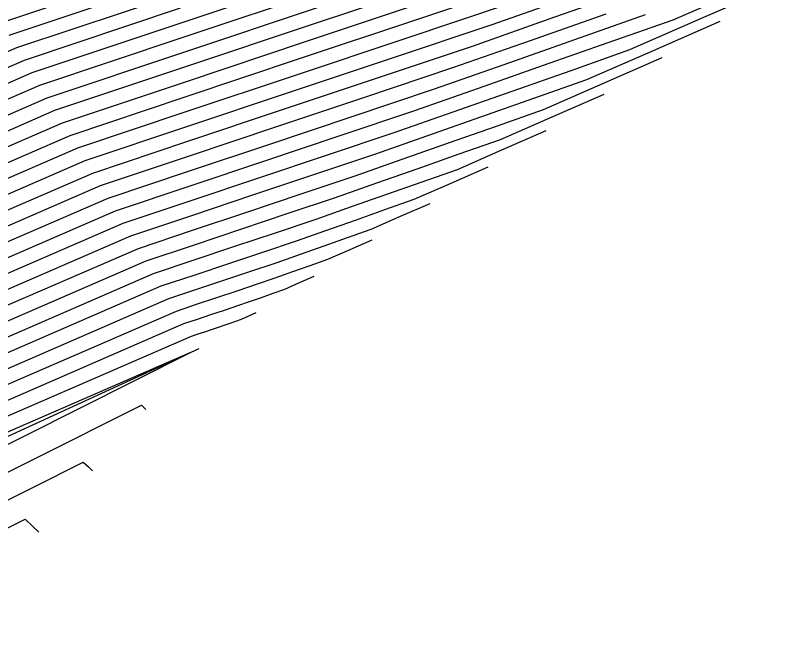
# Model space of a CAD drawing. Extents: x 2188792 to 2191981, y 386090 to 389710.
# Drawn here: x 2190947.56 to 2190980.07, y 388233.79 to 388260.4 of the extents above; entities that cross this region are included whole.
import ezdxf

# ---------------------------------------------------------------- set-up
doc = ezdxf.new("R2010")
doc.units = 0
for name, color, linetype in [('DTM Contours Major', 7, 'Continuous'), ('DTM Contours Minor', 7, 'Continuous'), ('PH Exist DTM Breakline', 7, 'Continuous')]:
    doc.layers.add(name, color=color, linetype=linetype)

msp = doc.modelspace()

# ---------------------------------------------------------------- linework, layer by layer
at = {"layer": 'DTM Contours Major'}
for points in [[(2190960.99, 388262.196), (2190954.629, 388260.066), (2190948.268, 388257.936), (2190946.22, 388257.048)], [(2190969.545, 388261.841), (2190964.63, 388260.195), (2190959.716, 388258.55), (2190954.801, 388256.904), (2190949.887, 388255.258), (2190946.216, 388253.667)], [(2190974.42, 388260.411), (2190971.406, 388259.349), (2190968.391, 388258.288), (2190965.377, 388257.226), (2190961.909, 388256.065), (2190958.442, 388254.904), (2190954.974, 388253.742), (2190951.506, 388252.581), (2190946.213, 388250.286)], [(2190972.658, 388257.022), (2190970.448, 388256.054), (2190968.238, 388255.086), (2190966.481, 388254.467), (2190964.724, 388253.849), (2190962.967, 388253.23), (2190961.21, 388252.611), (2190959.189, 388251.934), (2190957.168, 388251.257), (2190955.146, 388250.581), (2190953.125, 388249.904), (2190946.209, 388246.905)], [(2190960.298, 388249.25), (2190959.669, 388248.975), (2190959.041, 388248.7), (2190958.542, 388248.524), (2190958.042, 388248.348), (2190957.542, 388248.172), (2190957.043, 388247.996), (2190956.468, 388247.804), (2190955.894, 388247.611), (2190955.319, 388247.419), (2190954.744, 388247.226), (2190946.205, 388243.524)], [(2190942.004, 388237.08), (2190950.463, 388241.328), (2190950.684, 388241.124), (2190950.856, 388240.966)]]:
    msp.add_lwpolyline(points, dxfattribs=at)
at = {"layer": 'DTM Contours Minor'}
for points in [[(2190954.491, 388262.595), (2190946.973, 388260.078)], [(2190954.525, 388261.963), (2190947.296, 388259.542)], [(2190980.074, 388261.685), (2190976.915, 388260.301), (2190973.756, 388258.918), (2190971.245, 388258.033), (2190968.733, 388257.149), (2190966.222, 388256.264), (2190963.711, 388255.38), (2190960.821, 388254.413), (2190957.932, 388253.445), (2190955.043, 388252.478), (2190952.154, 388251.51), (2190946.211, 388248.933)], [(2190979.071, 388261.717), (2190975.596, 388260.195), (2190972.832, 388259.222), (2190970.069, 388258.249), (2190967.307, 388257.276), (2190964.544, 388256.303), (2190961.365, 388255.239), (2190958.187, 388254.174), (2190955.008, 388253.11), (2190951.83, 388252.046), (2190946.212, 388249.609)], [(2190974.079, 388261.549), (2190970.561, 388260.311), (2190967.044, 388259.072), (2190962.998, 388257.717), (2190958.951, 388256.362), (2190954.905, 388255.007), (2190950.858, 388253.652), (2190946.214, 388251.638)], [(2190965.718, 388261.847), (2190960.225, 388260.008), (2190954.732, 388258.169), (2190949.239, 388256.329), (2190946.218, 388255.019)], [(2190971.646, 388261.322), (2190967.878, 388259.995), (2190963.542, 388258.543), (2190959.206, 388257.091), (2190954.87, 388255.639), (2190950.535, 388254.188), (2190946.215, 388252.314)], [(2190960.735, 388261.466), (2190954.663, 388259.433), (2190948.592, 388257.4), (2190946.219, 388256.371)], [(2190954.56, 388261.33), (2190947.62, 388259.007), (2190946.221, 388258.4)], [(2190968.711, 388260.918), (2190964.086, 388259.369), (2190959.461, 388257.82), (2190954.836, 388256.272), (2190950.211, 388254.723), (2190946.216, 388252.99)], [(2190965.174, 388261.021), (2190959.97, 388259.279), (2190954.767, 388257.536), (2190949.563, 388255.794), (2190946.217, 388254.343)], [(2190960.48, 388260.737), (2190954.698, 388258.801), (2190948.916, 388256.865), (2190946.218, 388255.695)], [(2190954.594, 388260.698), (2190947.944, 388258.471), (2190946.221, 388257.724)], [(2190972.742, 388260.449), (2190969.476, 388259.299), (2190966.211, 388258.149), (2190962.454, 388256.891), (2190958.696, 388255.633), (2190954.939, 388254.375), (2190951.182, 388253.117), (2190946.213, 388250.962)], [(2190977.602, 388260.13), (2190974.759, 388258.886), (2190971.917, 388257.641), (2190969.657, 388256.845), (2190967.397, 388256.049), (2190965.137, 388255.253), (2190962.877, 388254.457), (2190960.277, 388253.586), (2190957.677, 388252.716), (2190955.077, 388251.845), (2190952.478, 388250.975), (2190946.21, 388248.257)], [(2190975.13, 388258.576), (2190972.604, 388257.47), (2190970.077, 388256.364), (2190968.069, 388255.656), (2190966.06, 388254.949), (2190964.052, 388254.241), (2190962.044, 388253.534), (2190959.733, 388252.76), (2190957.422, 388251.987), (2190955.112, 388251.213), (2190952.801, 388250.439), (2190946.21, 388247.581)], [(2190970.186, 388255.467), (2190968.292, 388254.638), (2190966.399, 388253.809), (2190964.893, 388253.279), (2190963.387, 388252.748), (2190961.882, 388252.218), (2190960.377, 388251.688), (2190958.645, 388251.108), (2190956.913, 388250.528), (2190955.181, 388249.948), (2190953.449, 388249.368), (2190946.208, 388246.228)], [(2190967.714, 388253.913), (2190966.137, 388253.222), (2190964.559, 388252.532), (2190963.305, 388252.09), (2190962.051, 388251.648), (2190960.797, 388251.207), (2190959.543, 388250.765), (2190958.101, 388250.282), (2190956.658, 388249.799), (2190955.215, 388249.316), (2190953.773, 388248.833), (2190946.207, 388245.552)], [(2190965.242, 388252.359), (2190963.981, 388251.807), (2190962.72, 388251.254), (2190961.717, 388250.901), (2190960.715, 388250.548), (2190959.712, 388250.195), (2190958.71, 388249.842), (2190957.557, 388249.456), (2190956.403, 388249.07), (2190955.25, 388248.684), (2190954.097, 388248.297), (2190946.207, 388244.876)], [(2190962.77, 388250.805), (2190961.825, 388250.391), (2190960.88, 388249.977), (2190960.129, 388249.713), (2190959.378, 388249.448), (2190958.627, 388249.184), (2190957.876, 388248.919), (2190957.012, 388248.63), (2190956.148, 388248.341), (2190955.284, 388248.051), (2190954.42, 388247.762), (2190946.206, 388244.2)], [(2190957.826, 388247.696), (2190957.514, 388247.559), (2190957.202, 388247.423), (2190956.954, 388247.335), (2190956.706, 388247.248), (2190956.458, 388247.161), (2190956.21, 388247.073), (2190955.924, 388246.978), (2190955.639, 388246.882), (2190955.353, 388246.787), (2190955.068, 388246.691), (2190946.205, 388242.847), (2190945.852, 388242.735), (2190939.535, 388240.103), (2190939.363, 388240.048), (2190933.512, 388237.592), (2190934.782, 388235.403), (2190938.657, 388238.384), (2190943.811, 388239.177), (2190952.942, 388243.762), (2190953.052, 388243.661), (2190953.137, 388243.582)], [(2190946.204, 388242.171), (2190946.118, 388242.144), (2190943.102, 388240.887), (2190945.619, 388241.274), (2190955.014, 388245.992), (2190946.204, 388242.171)], [(2190940.196, 388234.983), (2190947.984, 388238.894), (2190948.316, 388238.588), (2190948.575, 388238.349)]]:
    msp.add_lwpolyline(points, dxfattribs=at)
at = {"layer": 'PH Exist DTM Breakline'}
msp.add_lwpolyline([(2190955.387, 388246.163), (2190946.204, 388241.952), (2190939.557, 388239.669), (2190932.911, 388237.386), (2190926.264, 388235.102), (2190917.421, 388234.867), (2190910.846, 388233.798), (2190905.574, 388233.794)], dxfattribs=at)

doc.saveas('drawing.dxf')
